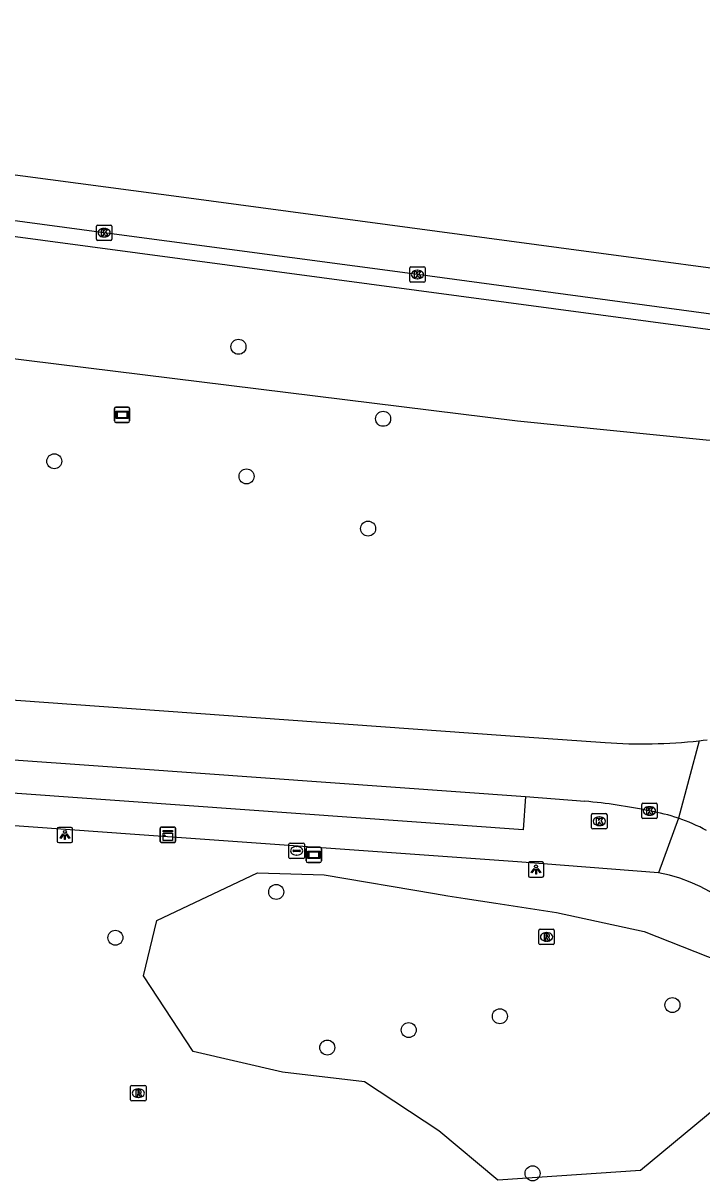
# Model space of a CAD drawing. Extents: x 161258 to 161838, y 380836 to 381727.
# Drawn here: x 161509.1 to 161553.3, y 381626.4 to 381701.8 of the extents above; entities that cross this region are included whole.
import ezdxf

# ---------------------------------------------------------------- set-up
doc = ezdxf.new("R2010")
doc.units = 0
for name, color, linetype in [('IMGEO_Berm_groen', 7, 'Continuous'), ('IMGEO_Boom', 7, 'Continuous'), ('IMGEO_Groenvoorziening', 7, 'Continuous'), ('IMGEO_Kast', 7, 'Continuous'), ('IMGEO_Kolk', 7, 'Continuous'), ('IMGEO_Lichtpunt', 7, 'Continuous'), ('IMGEO_Rijbaan_lokaal_open', 7, 'Continuous'), ('IMGEO_Rijbaan_regionaal_gesloten', 7, 'Continuous'), ('IMGEO_Rioolput', 7, 'Continuous'), ('IMGEO_Verklikker', 7, 'Continuous'), ('IMGEO_Voetpad_open', 7, 'Continuous'), ('IMGEO_Waterleidingput', 7, 'Continuous')]:
    doc.layers.add(name, color=color, linetype=linetype)

msp = doc.modelspace()

# ---------------------------------------------------------------- linework, layer by layer
at = {"layer": 'IMGEO_Berm_groen'}
for points in [[(161412.767, 381698.536), (161419.285, 381697.682), (161419.518, 381699.804), (161598.175, 381675.897), (161597.877, 381673.07), (161595.231, 381672.953), (161593.354, 381672.734), (161591.581, 381672.404)], [(161591.126, 381672.369), (161590.075, 381672.415), (161569.243, 381673.332), (161553.615, 381674.625), (161541.328, 381675.861), (161500, 381680.965), (161479.26, 381683.527), (161448.242, 381687.62), (161413.662, 381693.013), (161412.207, 381694.368), (161412.767, 381698.536)]]:
    msp.add_lwpolyline(points, dxfattribs=at)
at = {"layer": 'IMGEO_Boom'}
for centre in [(161523.15, 381680.707), (161532.572, 381676.017), (161511.154, 381673.248), (161523.673, 381672.264), (161531.593, 381668.864), (161525.606, 381645.198), (161515.133, 381642.215), (161551.413, 381637.83), (161540.174, 381637.097), (161534.236, 381636.203), (161528.932, 381635.061), (161542.302, 381626.869)]:
    msp.add_circle(centre, 0.489, dxfattribs=at)
at = {"layer": 'IMGEO_Groenvoorziening'}
msp.add_lwpolyline([(161540.037, 381626.419), (161536.189, 381629.629), (161531.35, 381632.838), (161526.018, 381633.449), (161520.189, 381634.802), (161516.959, 381639.744), (161517.822, 381643.332), (161524.389, 381646.432), (161528.729, 381646.314), (161535.92, 381645.09), (161536.78, 381644.946), (161537.913, 381644.772), (161539.916, 381644.465), (161543.858, 381643.86), (161549.563, 381642.631), (161554.525, 381640.659), (161556.268, 381635.096), (161555.032, 381631.756), (161549.335, 381627.049), (161540.037, 381626.419)], dxfattribs=at)
at = {"layer": 'IMGEO_Kast'}
for p, q in [((161518.053, 381648.491), (161518.053, 381649.332)), ((161518.053, 381649.332), (161518.053, 381648.491)), ((161518.128, 381649.416), (161518.969, 381649.416)), ((161518.969, 381649.416), (161518.128, 381649.416)), ((161519.053, 381649.341), (161519.053, 381648.5)), ((161519.053, 381648.5), (161519.053, 381649.341)), ((161518.978, 381648.416), (161518.137, 381648.416)), ((161518.137, 381648.416), (161518.978, 381648.416))]:
    msp.add_line(p, q, dxfattribs=at)
for points in [[(161518.248, 381649.206), (161518.848, 381649.206), (161518.848, 381649.121), (161518.248, 381649.121), (161518.248, 381649.206)], [(161518.248, 381649.031), (161518.848, 381649.031), (161518.848, 381648.542), (161518.248, 381648.542), (161518.248, 381649.031)]]:
    msp.add_lwpolyline(points, dxfattribs=at)
msp.add_circle((161518.332, 381648.88), 0.0377, dxfattribs=at)
for centre, start, end in [((161518.131, 381649.338), 92.4484, 184.28452), ((161518.131, 381649.338), 92.4484, 184.28452), ((161518.975, 381649.338), 2.4484, 94.28452), ((161518.975, 381649.338), 2.4484, 94.28452), ((161518.131, 381648.494), 182.4484, 274.28452), ((161518.131, 381648.494), 182.4484, 274.28452), ((161518.975, 381648.494), 272.4484, 4.28452), ((161518.975, 381648.494), 272.4484, 4.28452)]:
    msp.add_arc(centre, 0.0779, start, end, dxfattribs=at)
at = {"layer": 'IMGEO_Kolk'}
for p, q in [((161513.901, 381687.711), (161513.901, 381688.563)), ((161513.976, 381688.637), (161514.828, 381688.637)), ((161514.389, 381688.417), (161514.414, 381688.417)), ((161514.902, 381688.563), (161514.902, 381687.711)), ((161514.828, 381687.637), (161513.976, 381687.637)), ((161514.412, 381687.857), (161514.387, 381687.857)), ((161534.301, 381684.988), (161534.301, 381685.84)), ((161534.376, 381685.914), (161535.228, 381685.914)), ((161534.789, 381685.694), (161534.814, 381685.694)), ((161535.302, 381685.84), (161535.302, 381684.988)), ((161535.228, 381684.914), (161534.376, 381684.914)), ((161534.812, 381685.134), (161534.787, 381685.134)), ((161549.418, 381650.046), (161549.418, 381650.898)), ((161549.493, 381650.972), (161550.345, 381650.972)), ((161549.906, 381650.752), (161549.931, 381650.752)), ((161550.419, 381650.898), (161550.419, 381650.046)), ((161546.151, 381649.375), (161546.151, 381650.227)), ((161546.226, 381650.301), (161547.078, 381650.301)), ((161546.639, 381650.081), (161546.664, 381650.081)), ((161547.152, 381650.227), (161547.152, 381649.375)), ((161550.345, 381649.972), (161549.493, 381649.972)), ((161549.929, 381650.192), (161549.904, 381650.192)), ((161547.078, 381649.301), (161546.226, 381649.301)), ((161546.662, 381649.521), (161546.637, 381649.521))]:
    msp.add_line(p, q, dxfattribs=at)
for points in [[(161513.901, 381687.711), (161513.901, 381688.563)], [(161513.976, 381688.637), (161514.828, 381688.637)], [(161514.222, 381688.337), (161514.345, 381688.337), (161514.345, 381688.186), (161514.475, 381688.337), (161514.639, 381688.337), (161514.493, 381688.186), (161514.646, 381687.937), (161514.494, 381687.937), (161514.409, 381688.101), (161514.345, 381688.034), (161514.345, 381687.937), (161514.222, 381687.937), (161514.222, 381688.337)], [(161514.902, 381688.563), (161514.902, 381687.711)], [(161514.828, 381687.637), (161513.976, 381687.637)], [(161534.301, 381684.988), (161534.301, 381685.84)], [(161534.376, 381685.914), (161535.228, 381685.914)], [(161534.622, 381685.614), (161534.745, 381685.614), (161534.745, 381685.463), (161534.875, 381685.614), (161535.039, 381685.614), (161534.893, 381685.463), (161535.046, 381685.214), (161534.894, 381685.214), (161534.809, 381685.378), (161534.745, 381685.311), (161534.745, 381685.214), (161534.622, 381685.214), (161534.622, 381685.614)], [(161535.302, 381685.84), (161535.302, 381684.988)], [(161535.228, 381684.914), (161534.376, 381684.914)], [(161549.418, 381650.046), (161549.418, 381650.898)], [(161549.493, 381650.972), (161550.345, 381650.972)], [(161549.739, 381650.672), (161549.862, 381650.672), (161549.862, 381650.521), (161549.992, 381650.672), (161550.156, 381650.672), (161550.01, 381650.521), (161550.163, 381650.272), (161550.011, 381650.272), (161549.926, 381650.436), (161549.862, 381650.369), (161549.862, 381650.272), (161549.739, 381650.272), (161549.739, 381650.672)], [(161550.419, 381650.898), (161550.419, 381650.046)], [(161546.151, 381649.375), (161546.151, 381650.227)], [(161546.226, 381650.301), (161547.078, 381650.301)], [(161546.472, 381650.001), (161546.595, 381650.001), (161546.595, 381649.85), (161546.725, 381650.001), (161546.889, 381650.001), (161546.743, 381649.85), (161546.896, 381649.601), (161546.744, 381649.601), (161546.659, 381649.765), (161546.595, 381649.698), (161546.595, 381649.601), (161546.472, 381649.601), (161546.472, 381650.001)], [(161547.152, 381650.227), (161547.152, 381649.375)], [(161550.345, 381649.972), (161549.493, 381649.972)], [(161547.078, 381649.301), (161546.226, 381649.301)]]:
    msp.add_lwpolyline(points, dxfattribs=at)
for centre, start, end in [((161513.978, 381688.561), 91.55205, 178.44795), ((161513.978, 381688.561), 91.55205, 178.44795), ((161514.826, 381688.561), 1.55205, 88.44795), ((161514.826, 381688.561), 1.55205, 88.44795), ((161513.978, 381687.713), 181.55205, 268.44795), ((161513.978, 381687.713), 181.55205, 268.44795), ((161514.826, 381687.713), 271.55205, 358.44795), ((161514.826, 381687.713), 271.55205, 358.44795), ((161534.378, 381685.838), 91.55205, 178.44795), ((161534.378, 381685.838), 91.55205, 178.44795), ((161535.226, 381685.838), 1.55205, 88.44795), ((161535.226, 381685.838), 1.55205, 88.44795), ((161534.378, 381684.99), 181.55205, 268.44795), ((161534.378, 381684.99), 181.55205, 268.44795), ((161535.226, 381684.99), 271.55205, 358.44795), ((161535.226, 381684.99), 271.55205, 358.44795), ((161549.495, 381650.896), 91.55205, 178.44795), ((161549.495, 381650.896), 91.55205, 178.44795), ((161550.343, 381650.896), 1.55205, 88.44795), ((161550.343, 381650.896), 1.55205, 88.44795), ((161546.228, 381650.225), 91.55205, 178.44795), ((161546.228, 381650.225), 91.55205, 178.44795), ((161547.076, 381650.225), 1.55205, 88.44795), ((161547.076, 381650.225), 1.55205, 88.44795), ((161549.495, 381650.048), 181.55205, 268.44795), ((161549.495, 381650.048), 181.55205, 268.44795), ((161550.343, 381650.048), 271.55205, 358.44795), ((161550.343, 381650.048), 271.55205, 358.44795), ((161546.228, 381649.377), 181.55205, 268.44795), ((161546.228, 381649.377), 181.55205, 268.44795), ((161547.076, 381649.377), 271.55205, 358.44795), ((161547.076, 381649.377), 271.55205, 358.44795)]:
    msp.add_arc(centre, 0.0765, start, end, dxfattribs=at)
for centre, major_axis, ratio, start_param, end_param in [((161514.388, 381688.137), (-0.387, 0.002), 0.722429, 4.712389, 7.853982), ((161514.413, 381688.137), (-0.39, 0.002), 0.717154, 1.570796, 4.712389), ((161534.788, 381685.414), (-0.387, 0.002), 0.722429, 4.712389, 7.853982), ((161534.813, 381685.414), (-0.39, 0.002), 0.717154, 1.570796, 4.712389), ((161549.905, 381650.472), (-0.387, 0.002), 0.722429, 4.712389, 7.853982), ((161549.93, 381650.472), (-0.39, 0.002), 0.717154, 1.570796, 4.712389), ((161546.638, 381649.801), (-0.387, 0.002), 0.722429, 4.712389, 7.853982), ((161546.663, 381649.801), (-0.39, 0.002), 0.717154, 1.570796, 4.712389)]:
    msp.add_ellipse(centre, major_axis=major_axis, ratio=ratio, start_param=start_param, end_param=end_param, dxfattribs=at)
at = {"layer": 'IMGEO_Lichtpunt'}
for p, q in [((161511.346, 381649.309), (161511.346, 381648.502)), ((161511.346, 381649.309), (161511.346, 381648.502)), ((161512.248, 381649.404), (161511.44, 381649.404)), ((161512.248, 381649.404), (161511.44, 381649.404)), ((161512.342, 381648.502), (161512.342, 381649.309)), ((161512.342, 381648.502), (161512.342, 381649.309)), ((161511.44, 381648.408), (161512.248, 381648.408)), ((161511.44, 381648.408), (161512.248, 381648.408)), ((161542.033, 381647.059), (161542.033, 381646.252)), ((161542.033, 381647.059), (161542.033, 381646.252)), ((161542.935, 381647.154), (161542.127, 381647.154)), ((161542.935, 381647.154), (161542.127, 381647.154)), ((161543.029, 381646.252), (161543.029, 381647.059)), ((161543.029, 381646.252), (161543.029, 381647.059)), ((161542.127, 381646.158), (161542.935, 381646.158)), ((161542.127, 381646.158), (161542.935, 381646.158))]:
    msp.add_line(p, q, dxfattribs=at)
for points in [[(161511.72, 381648.973), (161511.759, 381648.945), (161511.571, 381648.683), (161511.533, 381648.71), (161511.72, 381648.973)], [(161511.822, 381648.925), (161511.869, 381648.925), (161511.869, 381648.603), (161511.822, 381648.603), (161511.822, 381648.925)], [(161511.932, 381648.945), (161511.97, 381648.972), (161512.157, 381648.71), (161512.118, 381648.682), (161511.932, 381648.945)], [(161542.407, 381646.723), (161542.446, 381646.695), (161542.258, 381646.433), (161542.22, 381646.46), (161542.407, 381646.723)], [(161542.509, 381646.675), (161542.556, 381646.675), (161542.556, 381646.353), (161542.509, 381646.353), (161542.509, 381646.675)], [(161542.619, 381646.695), (161542.657, 381646.722), (161542.844, 381646.46), (161542.805, 381646.432), (161542.619, 381646.695)]]:
    msp.add_lwpolyline(points, dxfattribs=at)
for centre in [(161511.845, 381649.107), (161542.532, 381646.857)]:
    msp.add_circle(centre, 0.0994, dxfattribs=at)
for centre, start, end in [((161511.44, 381649.309), 90, 180), ((161511.44, 381649.309), 90, 180), ((161512.248, 381649.309), 0, 90), ((161512.248, 381649.309), 0, 90), ((161511.44, 381648.502), 180, 270), ((161511.44, 381648.502), 180, 270), ((161512.248, 381648.502), 270, 0), ((161512.248, 381648.502), 270, 360), ((161542.127, 381647.059), 90, 180), ((161542.127, 381647.059), 90, 180), ((161542.935, 381647.059), 0, 90), ((161542.935, 381647.059), 0, 90), ((161542.127, 381646.252), 180, 270), ((161542.127, 381646.252), 180, 270), ((161542.935, 381646.252), 270, 0), ((161542.935, 381646.252), 270, 360)]:
    msp.add_arc(centre, 0.0946, start, end, dxfattribs=at)
at = {"layer": 'IMGEO_Rijbaan_lokaal_open'}
for points in [[(161474.733, 381660.286), (161483.203, 381659.515), (161491.849, 381658.894), (161512.271, 381657.427), (161540.536, 381655.392), (161547.033, 381654.935)], [(161485.653, 381655.429), (161516.132, 381653.255), (161541.854, 381651.423)], [(161553.152, 381655.048), (161553.413, 381655.079), (161553.674, 381655.111)], [(161553.152, 381655.048), (161551.799, 381649.998)], [(161541.854, 381651.423), (161545.705, 381651.102)]]:
    msp.add_lwpolyline(points, dxfattribs=at)
for centre, radius, start, end in [((161549.496, 381687.309), 32.468, 265.64995, 276.46598), ((161542.831, 381617.47), 33.755, 77.87858, 85.11574), ((161547.922, 381638.585), 12.053, 71.23593, 80.46223), ((161547.86, 381638.417), 12.232, 61.83247, 71.21379)]:
    msp.add_arc(centre, radius, start, end, dxfattribs=at)
at = {"layer": 'IMGEO_Rijbaan_regionaal_gesloten'}
for points in [[(161679.007, 381666.04), (161677.666, 381666.255), (161657.266, 381668.988), (161618.127, 381674.239), (161615.451, 381674.598), (161596.053, 381677.191), (161575.643, 381679.932), (161555.208, 381682.652), (161534.802, 381685.416), (161514.402, 381688.138), (161500, 381690.051), (161493.724, 381690.885), (161474.493, 381693.446), (161433.673, 381698.93), (161413.286, 381701.641), (161412.199, 381701.786)], [(161503.684, 381692.551), (161519.925, 381690.409), (161544.014, 381687.173), (161560.228, 381684.995), (161572.343, 381683.367), (161592.223, 381680.696), (161612.423, 381677.982), (161624.53, 381676.356), (161640.688, 381674.185), (161656.473, 381672.064), (161668.901, 381670.395), (161680.859, 381668.646)]]:
    msp.add_lwpolyline(points, dxfattribs=at)
at = {"layer": 'IMGEO_Rioolput'}
for p, q in [((161542.715, 381641.841), (161542.715, 381642.693)), ((161542.79, 381642.767), (161543.642, 381642.767)), ((161543.203, 381642.547), (161543.228, 381642.547)), ((161543.716, 381642.693), (161543.716, 381641.841)), ((161543.642, 381641.767), (161542.79, 381641.767)), ((161543.226, 381641.987), (161543.201, 381641.987)), ((161516.126, 381631.664), (161516.126, 381632.516)), ((161516.201, 381632.59), (161517.053, 381632.59)), ((161517.127, 381632.516), (161517.127, 381631.664)), ((161516.637, 381631.81), (161516.612, 381631.81)), ((161516.614, 381632.37), (161516.639, 381632.37)), ((161517.053, 381631.59), (161516.201, 381631.59))]:
    msp.add_line(p, q, dxfattribs=at)
for points in [[(161542.715, 381641.841), (161542.715, 381642.693)], [(161542.79, 381642.767), (161543.642, 381642.767)], [(161543.304, 381642.465), (161543.052, 381642.467), (161543.052, 381642.067)], [(161543.23, 381642.386), (161543.176, 381642.386), (161543.176, 381642.305)], [(161543.176, 381642.305), (161543.228, 381642.305)], [(161543.716, 381642.693), (161543.716, 381641.841)], [(161543.642, 381641.767), (161542.79, 381641.767)], [(161543.052, 381642.067), (161543.176, 381642.067), (161543.176, 381642.229), (161543.187, 381642.229)], [(161543.234, 381642.2), (161543.305, 381642.067), (161543.445, 381642.067), (161543.38, 381642.193)], [(161516.126, 381631.664), (161516.126, 381632.516)], [(161516.201, 381632.59), (161517.053, 381632.59)], [(161517.127, 381632.516), (161517.127, 381631.664)], [(161516.715, 381632.288), (161516.463, 381632.29), (161516.463, 381631.89)], [(161516.463, 381631.89), (161516.587, 381631.89), (161516.587, 381632.052), (161516.598, 381632.052)], [(161516.641, 381632.209), (161516.587, 381632.209), (161516.587, 381632.128)], [(161516.587, 381632.128), (161516.639, 381632.128)], [(161516.645, 381632.023), (161516.716, 381631.89), (161516.856, 381631.89), (161516.791, 381632.016)], [(161517.053, 381631.59), (161516.201, 381631.59)]]:
    msp.add_lwpolyline(points, dxfattribs=at)
for centre, radius, start, end in [((161542.792, 381642.691), 0.0765, 91.55205, 178.44795), ((161542.792, 381642.691), 0.0765, 91.55205, 178.44795), ((161543.212, 381642.494), 0.19, 274.7715, 282.96867), ((161543.236, 381642.29), 0.0964, 77.00612, 93.18647), ((161543.25, 381642.347), 0.0378, 276.66336, 79.67722), ((161543.303, 381642.355), 0.109, 350.36119, 89.41601), ((161543.301, 381642.355), 0.112, 277.58423, 350.98172), ((161543.285, 381642.14), 0.108, 29.51342, 73.79051), ((161543.64, 381642.691), 0.0765, 1.55205, 88.44795), ((161543.64, 381642.691), 0.0765, 1.55205, 88.44795), ((161542.792, 381641.843), 0.0765, 181.55205, 268.44795), ((161542.792, 381641.843), 0.0765, 181.55205, 268.44795), ((161543.186, 381642.176), 0.0533, 26.02933, 88.69889), ((161543.64, 381641.843), 0.0765, 271.55205, 358.44795), ((161543.64, 381641.843), 0.0765, 271.55205, 358.44795), ((161516.203, 381632.514), 0.0765, 91.55205, 178.44795), ((161516.203, 381632.514), 0.0765, 91.55205, 178.44795), ((161517.051, 381632.514), 0.0765, 1.55205, 88.44795), ((161517.051, 381632.514), 0.0765, 1.55205, 88.44795), ((161516.597, 381631.999), 0.0533, 26.02933, 88.69889), ((161516.623, 381632.317), 0.19, 274.7715, 282.96867), ((161516.647, 381632.113), 0.0964, 77.00612, 93.18647), ((161516.661, 381632.17), 0.0378, 276.66336, 79.67722), ((161516.714, 381632.178), 0.109, 350.36119, 89.41601), ((161516.712, 381632.178), 0.112, 277.58423, 350.98172), ((161516.696, 381631.963), 0.108, 29.51342, 73.79051), ((161516.203, 381631.666), 0.0765, 181.55205, 268.44795), ((161516.203, 381631.666), 0.0765, 181.55205, 268.44795), ((161517.051, 381631.666), 0.0765, 271.55205, 358.44795), ((161517.051, 381631.666), 0.0765, 271.55205, 358.44795)]:
    msp.add_arc(centre, radius, start, end, dxfattribs=at)
for centre, major_axis, ratio, start_param, end_param in [((161543.202, 381642.267), (-0.387, 0.002), 0.722429, 4.712389, 7.853982), ((161543.227, 381642.267), (-0.39, 0.002), 0.717154, 1.570796, 4.712389), ((161516.613, 381632.09), (-0.387, 0.002), 0.722429, 4.712389, 7.853982), ((161516.638, 381632.09), (-0.39, 0.002), 0.717154, 1.570796, 4.712389)]:
    msp.add_ellipse(centre, major_axis=major_axis, ratio=ratio, start_param=start_param, end_param=end_param, dxfattribs=at)
at = {"layer": 'IMGEO_Verklikker'}
for p, q in [((161515.072, 381675.876), (161515.072, 381676.676)), ((161515.072, 381676.676), (161515.072, 381675.876)), ((161515.172, 381676.776), (161515.962, 381676.776)), ((161515.962, 381676.776), (161515.172, 381676.776)), ((161516.062, 381676.676), (161516.062, 381675.876)), ((161516.062, 381675.876), (161516.062, 381676.676)), ((161515.962, 381675.776), (161515.172, 381675.776)), ((161515.172, 381675.776), (161515.962, 381675.776)), ((161527.557, 381647.214), (161527.557, 381648.014)), ((161527.557, 381648.014), (161527.557, 381647.214)), ((161527.657, 381648.114), (161528.447, 381648.114)), ((161528.447, 381648.114), (161527.657, 381648.114)), ((161528.547, 381648.014), (161528.547, 381647.214)), ((161528.547, 381647.214), (161528.547, 381648.014)), ((161528.447, 381647.114), (161527.657, 381647.114)), ((161527.657, 381647.114), (161528.447, 381647.114))]:
    msp.add_line(p, q, dxfattribs=at)
for points in [[(161515.173, 381676.508), (161515.961, 381676.508), (161515.961, 381676.044), (161515.173, 381676.044), (161515.173, 381676.508)], [(161515.238, 381676.443), (161515.238, 381676.109), (161515.896, 381676.109), (161515.896, 381676.443), (161515.238, 381676.443)], [(161527.658, 381647.846), (161528.446, 381647.846), (161528.446, 381647.382), (161527.658, 381647.382), (161527.658, 381647.846)], [(161527.723, 381647.781), (161527.723, 381647.447), (161528.381, 381647.447), (161528.381, 381647.781), (161527.723, 381647.781)]]:
    msp.add_lwpolyline(points, dxfattribs=at)
for centre, start, end in [((161515.172, 381676.676), 90, 180), ((161515.172, 381676.676), 90, 180), ((161515.962, 381676.676), 0, 90), ((161515.962, 381676.676), 360, 90), ((161515.172, 381675.876), 180, 270), ((161515.172, 381675.876), 180, 270), ((161515.962, 381675.876), 270, 0), ((161515.962, 381675.876), 270, 0), ((161527.657, 381648.014), 90, 180), ((161527.657, 381648.014), 90, 180), ((161528.447, 381648.014), 0, 90), ((161528.447, 381648.014), 360, 90), ((161527.657, 381647.214), 180, 270), ((161527.657, 381647.214), 180, 270), ((161528.447, 381647.214), 270, 0), ((161528.447, 381647.214), 270, 0)]:
    msp.add_arc(centre, 0.1, start, end, dxfattribs=at)
at = {"layer": 'IMGEO_Voetpad_open'}
for points in [[(161541.854, 381651.423), (161541.686, 381649.247), (161516.016, 381651.094), (161485.652, 381653.262)], [(161550.516, 381646.449), (161541.321, 381647.169), (161516.406, 381648.949), (161485.69, 381651.148)], [(161551.799, 381649.998), (161550.516, 381646.449)]]:
    msp.add_lwpolyline(points, dxfattribs=at)
msp.add_arc((161548.642, 381636.313), 10.308, 16.69947, 79.52507, dxfattribs=at)
at = {"layer": 'IMGEO_Waterleidingput'}
for p, q in [((161526.439, 381647.45), (161526.439, 381648.302)), ((161526.514, 381648.376), (161527.366, 381648.376)), ((161527.44, 381648.302), (161527.44, 381647.45)), ((161526.698, 381647.87), (161526.698, 381647.882)), ((161527.136, 381647.833), (161526.738, 381647.833)), ((161526.741, 381647.919), (161527.139, 381647.919)), ((161526.95, 381647.596), (161526.925, 381647.596)), ((161526.927, 381648.156), (161526.952, 381648.156)), ((161527.182, 381647.882), (161527.182, 381647.87)), ((161527.366, 381647.376), (161526.514, 381647.376))]:
    msp.add_line(p, q, dxfattribs=at)
for points in [[(161526.439, 381647.45), (161526.439, 381648.302)], [(161526.514, 381648.376), (161527.366, 381648.376)], [(161527.44, 381648.302), (161527.44, 381647.45)], [(161527.366, 381647.376), (161526.514, 381647.376)]]:
    msp.add_lwpolyline(points, dxfattribs=at)
for centre, radius, start, end in [((161526.516, 381648.3), 0.0765, 91.55205, 178.44795), ((161526.516, 381648.3), 0.0765, 91.55205, 178.44795), ((161527.364, 381648.3), 0.0765, 1.55205, 88.44795), ((161527.364, 381648.3), 0.0765, 1.55205, 88.44795), ((161526.738, 381647.879), 0.0403, 85.87752, 175.75265), ((161526.735, 381647.869), 0.0366, 178.93798, 274.71019), ((161527.139, 381647.876), 0.043, 264.86636, 352.45326), ((161527.143, 381647.881), 0.0386, 1.73085, 96.63898), ((161526.516, 381647.452), 0.0765, 181.55205, 268.44795), ((161526.516, 381647.452), 0.0765, 181.55205, 268.44795), ((161527.364, 381647.452), 0.0765, 271.55205, 358.44795), ((161527.364, 381647.452), 0.0765, 271.55205, 358.44795)]:
    msp.add_arc(centre, radius, start, end, dxfattribs=at)
for centre, major_axis, ratio, start_param, end_param in [((161526.926, 381647.876), (-0.387, 0.002), 0.722429, 4.712389, 7.853982), ((161526.951, 381647.876), (-0.39, 0.002), 0.717154, 1.570796, 4.712389)]:
    msp.add_ellipse(centre, major_axis=major_axis, ratio=ratio, start_param=start_param, end_param=end_param, dxfattribs=at)

doc.saveas('drawing.dxf')
